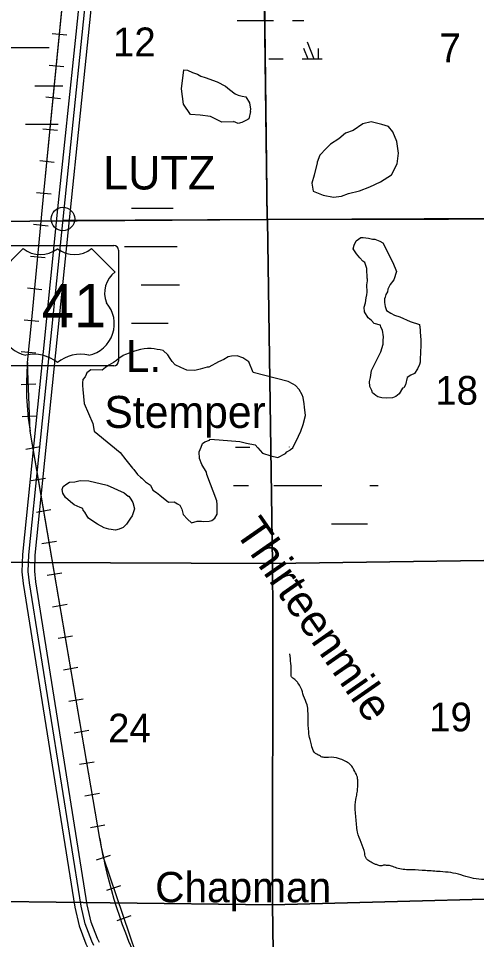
# Model space of a CAD drawing. Extents: x 380424 to 701066, y 1117407 to 1412949.
# Drawn here: x 506582 to 513753, y 1373482 to 1387886 of the extents above; entities that cross this region are included whole.
import ezdxf

# ---------------------------------------------------------------- set-up
doc = ezdxf.new("R2010")
doc.units = 0
for name, color, linetype in [('Communities and Subdivisions Names without Post Office', 7, 'Continuous'), ('Communities Names with Post Office', 7, 'Continuous'), ('County Routes Highway Center Lines', 7, 'Continuous'), ('Lakes and Ponds', 7, 'Continuous'), ('Lakes and Ponds Text', 7, 'Continuous'), ('Narrow River Creek and Branch and Slough', 7, 'Continuous'), ('Narrow River Creek and Branch and Slough Text', 7, 'Continuous'), ('Railroads', 7, 'Continuous'), ('Roadshilelds US Highways', 7, 'Continuous'), ('Section Lines', 7, 'Continuous'), ('Section Numbers', 7, 'Continuous'), ('Swamps', 7, 'Continuous'), ('Town Centers', 7, 'Continuous'), ('Township  and Range lines', 7, 'Continuous'), ('US Route Divided Highway Outline and Fill', 7, 'Continuous'), ('US Routes Highway Center Lines', 7, 'Continuous')]:
    doc.layers.add(name, color=color, linetype=linetype)

msp = doc.modelspace()

# ---------------------------------------------------------------- linework, layer by layer
at = {"layer": 'County Routes Highway Center Lines'}
msp.add_lwpolyline([(517457, 1384773), (507279, 1384726)], dxfattribs=at)
at = {"layer": 'Lakes and Ponds'}
for points in [[(509132, 1386783), (509172, 1387082), (509228, 1387077), (509306, 1387042), (509384, 1387016), (509436, 1386982), (509505, 1386964), (509695, 1386895), (509825, 1386826), (509886, 1386774), (509972, 1386705), (510023, 1386684), (510085, 1386672), (510144, 1386662), (510201, 1386565), (510217, 1386465), (510211, 1386436), (510212, 1386433), (510191, 1386317), (510175, 1386306), (510080, 1386259), (510022, 1386243), (509946, 1386273), (509946, 1386268), (509766, 1386263), (509588, 1386355), (509429, 1386375), (509276, 1386384), (509167, 1386548)], [(511821, 1386133), (511701, 1386091), (511596, 1386006), (511469, 1385922), (511399, 1385852), (511300, 1385746), (511258, 1385640), (511258, 1385626), (511209, 1385436), (511174, 1385310), (511195, 1385183), (511350, 1385120), (511511, 1385092), (511638, 1385106), (511750, 1385148), (511919, 1385190), (512081, 1385253), (512250, 1385331), (512419, 1385443), (512510, 1385612), (512531, 1385781), (512503, 1385964), (512440, 1386112), (512376, 1386196), (512271, 1386225), (512186, 1386246), (512102, 1386267), (511975, 1386239)], [(512437, 1381953), (512336, 1381947), (512268, 1381953), (512210, 1381968), (512178, 1381990), (512125, 1382032), (512115, 1382069), (512083, 1382132), (512078, 1382211), (512093, 1382269), (512109, 1382380), (512257, 1382671), (512292, 1382793), (512292, 1382849), (512297, 1382909), (512278, 1383013), (512252, 1383060), (512247, 1383088), (512151, 1383114), (512109, 1383162), (512056, 1383204), (511999, 1383297), (511995, 1383370), (512016, 1383440), (512023, 1383515), (512034, 1383562), (512042, 1383608), (512035, 1383722), (512046, 1383785), (512046, 1383822), (512041, 1383822), (512034, 1383974), (512004, 1384070), (511972, 1384091), (511926, 1384142), (511872, 1384204), (511819, 1384282), (511836, 1384340), (511867, 1384408), (511941, 1384458), (511980, 1384461), (512063, 1384449), (512126, 1384433), (512163, 1384433), (512238, 1384402), (512284, 1384379), (512442, 1384070), (512499, 1383931), (512458, 1383796), (512400, 1383728), (512366, 1383655), (512360, 1383611), (512334, 1383569), (512322, 1383530), (512310, 1383500), (512310, 1383442), (512320, 1383384), (512342, 1383320), (512410, 1383278), (512468, 1383246), (512553, 1383220), (512711, 1383146), (512857, 1383099), (512870, 1383009), (512870, 1382970), (512873, 1382934), (512878, 1382845), (512879, 1382728), (512874, 1382707), (512870, 1382513), (512861, 1382474), (512827, 1382405), (512780, 1382333), (512722, 1382306), (512669, 1382269), (512643, 1382159), (512616, 1382111), (512595, 1382106), (512542, 1382016), (512489, 1381974)], [(507970, 1380589), (508239, 1380468), (508302, 1380415), (508308, 1380415), (508339, 1380368), (508371, 1380315), (508397, 1380220), (508381, 1380172), (508360, 1380109), (508334, 1380072), (508276, 1379977), (508223, 1379924), (508160, 1379898), (508102, 1379882), (507996, 1379898), (507922, 1379919), (507822, 1379977), (507748, 1380024), (507679, 1380072), (507658, 1380104), (507621, 1380167), (507595, 1380199), (507589, 1380225), (507547, 1380236), (507457, 1380278), (507399, 1380325), (507320, 1380394), (507278, 1380463), (507267, 1380521), (507283, 1380568), (507341, 1380611), (507383, 1380637), (507463, 1380642), (507547, 1380663), (507684, 1380653)]]:
    msp.add_lwpolyline(points, close=True, dxfattribs=at)
for points in [[(508684, 1380510), (508742, 1380473), (508795, 1380431), (508931, 1380321), (509020, 1380327), (509073, 1380297), (509107, 1380273), (509140, 1380214), (509162, 1380131), (509228, 1380054), (509293, 1380000), (509381, 1380024), (509445, 1380024), (509482, 1380019), (509566, 1380024), (509609, 1380035), (509656, 1380072), (509693, 1380135), (509693, 1380193), (509693, 1380283), (509688, 1380341), (509529, 1380753), (509524, 1380790), (509455, 1380912), (509418, 1381007), (509413, 1381107), (509440, 1381181), (509461, 1381239), (509498, 1381265), (509572, 1381292), (509577, 1381308), (509725, 1381297), (510047, 1381271), (510153, 1381244), (510285, 1381218), (510331, 1381170), (510403, 1381087), (510532, 1381047), (510643, 1381021), (510760, 1381081), (510781, 1381107), (510839, 1381139), (510839, 1381144), (510876, 1381170), (510966, 1381355), (511003, 1381434), (511040, 1381535), (511077, 1381677), (511061, 1381809), (511056, 1381862), (511040, 1381957), (511024, 1382000), (510976, 1382084), (510918, 1382147), (510881, 1382169), (510802, 1382211), (510254, 1382352), (510190, 1382517), (510094, 1382580), (510005, 1382612), (509915, 1382607), (509867, 1382596), (509797, 1382551), (509712, 1382514), (509561, 1382433), (509535, 1382433), (509429, 1382401), (509345, 1382380), (509218, 1382385), (509123, 1382427), (509033, 1382470), (508991, 1382522), (508959, 1382570), (508922, 1382628), (508846, 1382691)], [(508216, 1382615), (508214, 1382612), (508159, 1382572), (508118, 1382536), (508070, 1382506), (507999, 1382465), (507945, 1382429), (507892, 1382385), (507713, 1382390), (507651, 1382343), (507642, 1382317), (507625, 1382281), (507589, 1382239), (507583, 1382186), (507583, 1382144), (507589, 1382085), (507613, 1381865), (507745, 1381553), (507767, 1381432), (508029, 1381218), (508177, 1381096), (508261, 1380984), (508367, 1380856), (508387, 1380831), (508444, 1380755), (508492, 1380713), (508515, 1380695), (508569, 1380642), (508647, 1380590), (508684, 1380510)]]:
    msp.add_lwpolyline(points, dxfattribs=at)
msp.add_spline([(508846, 1382691), (508661, 1382723), (508216, 1382615)], degree=3, dxfattribs=at)
at = {"layer": 'Narrow River Creek and Branch and Slough'}
msp.add_spline([(515847, 1374456), (515772, 1374523), (515620, 1374545), (515562, 1374524), (515509, 1374519), (515498, 1374508), (515472, 1374493), (515445, 1374471), (515424, 1374440), (515202, 1374176), (515113, 1374086), (515060, 1374044), (515018, 1374007), (514981, 1373991), (514933, 1373975), (514896, 1373986), (514880, 1374012), (514849, 1374044), (514801, 1374102), (514785, 1374155), (514748, 1374308), (514695, 1374382), (514653, 1374419), (514479, 1374466), (514389, 1374503), (514326, 1374503), (514241, 1374503), (514030, 1374445), (513829, 1374424), (513666, 1374445), (513507, 1374493), (513349, 1374529), (513185, 1374545), (512953, 1374561), (512736, 1374572), (512525, 1374593), (512440, 1374625), (512372, 1374640), (512361, 1374640), (512298, 1374646), (512271, 1374635), (512208, 1374646), (512161, 1374662), (512081, 1374704), (512029, 1374746), (512002, 1374831), (511891, 1375163), (511865, 1375390), (511854, 1375506), (511865, 1375675), (511881, 1375760), (511891, 1375844), (511897, 1375929), (511891, 1375998), (511881, 1376040), (511833, 1376135), (511801, 1376193), (511733, 1376251), (511706, 1376267), (511622, 1376304), (511559, 1376325), (511395, 1376330), (511337, 1376336), (511279, 1376367), (511231, 1376394), (511210, 1376415), (511168, 1376526), (511147, 1376610), (511126, 1376732), (511115, 1376938), (511099, 1377154), (511046, 1377291), (511004, 1377418), (510957, 1377497), (510930, 1377529), (510909, 1377550), (510856, 1377592), (510851, 1377614), (510851, 1377651), (510830, 1377952)], degree=3, dxfattribs=at)
at = {"layer": 'Railroads'}
for p, q in [((507112, 1387653), (507341, 1387631)), ((507062, 1387156), (507291, 1387133)), ((507013, 1386658), (507242, 1386636)), ((506964, 1386161), (507193, 1386138)), ((506915, 1385663), (507144, 1385640)), ((506865, 1385165), (507094, 1385143)), ((506818, 1384667), (507046, 1384645)), ((506770, 1384170), (506999, 1384148)), ((506722, 1383672), (506951, 1383650)), ((506674, 1383174), (506903, 1383152)), ((506626, 1382677), (506855, 1382655)), ((506623, 1382162), (506853, 1382171)), ((506641, 1381663), (506871, 1381671)), ((507854, 1375065), (506765, 1381434)), ((506696, 1381152), (506923, 1381190)), ((506781, 1380659), (507007, 1380697)), ((506865, 1380166), (507092, 1380205)), ((506949, 1379673), (507176, 1379712)), ((507034, 1379180), (507260, 1379219)), ((507118, 1378687), (507345, 1378726)), ((507202, 1378194), (507429, 1378233)), ((507286, 1377702), (507513, 1377740)), ((507371, 1377209), (507597, 1377248)), ((507455, 1376716), (507682, 1376755)), ((507539, 1376223), (507766, 1376262)), ((507624, 1375730), (507850, 1375769)), ((507708, 1375237), (507935, 1375276)), ((507805, 1374729), (508023, 1374803)), ((507967, 1374255), (508184, 1374330)), ((508128, 1373782), (508345, 1373856))]:
    msp.add_line(p, q, dxfattribs=at)
for points in [[(506725, 1382506), (506785, 1383122), (506980, 1385155), (507519, 1390594), (507769, 1393927)], [(507128, 1386647), (507519, 1390594), (507671, 1392622)], [(506894, 1380678), (506765, 1381434), (506725, 1382506), (506785, 1383122), (506980, 1385155), (507128, 1386647)], [(507914, 1374766), (507906, 1374791), (507854, 1375065), (506894, 1380678)], [(510312, 1369277), (508532, 1372950), (507914, 1374766)]]:
    msp.add_lwpolyline(points, dxfattribs=at)
for centre, radius, start, end in [((510765, 1382118), 4058, 174.5105, 189.7049), ((515648, 1376397), 7907, 189.705, 205.8514)]:
    msp.add_arc(centre, radius, start, end, dxfattribs=at)
at = {"layer": 'Roadshilelds US Highways'}
for p, q in [((506656, 1384287), (506286, 1383921)), ((506311, 1384337), (508073, 1384337)), ((506656, 1384287), (506656, 1384287)), ((507192, 1384286), (507192, 1384286)), ((508098, 1383921), (507728, 1384287)), ((508148, 1384262), (508148, 1382529)), ((508073, 1382454), (506311, 1382454))]:
    msp.add_line(p, q, dxfattribs=at)
for centre, radius, start, end in [((506925, 1384623), 430, 231.2915, 308.3626), ((507459, 1384623), 430, 231.6374, 308.7085), ((508073, 1384262), 75, 0, 90), ((508339, 1383591), 409, 126.1801, 201.6944), ((506802, 1383110), 501, 138.7831, 258.2378), ((507582, 1383110), 501, 281.7622, 41.2169), ((506833, 1382077), 558, 49.9101, 103.7765), ((507552, 1382077), 558, 76.2235, 130.0899), ((508073, 1382529), 75, 270, 0)]:
    msp.add_arc(centre, radius, start, end, dxfattribs=at)
at = {"layer": 'Section Lines'}
for points in [[(510408, 1390118), (510477, 1384742), (505271, 1384704), (505259, 1384705), (505227, 1390348), (505231, 1390347)], [(516166, 1390051), (516147, 1384751), (510484, 1384742), (510477, 1384742), (510408, 1390118), (516156, 1390051)], [(510477, 1384742), (510479, 1384736), (510560, 1379365), (510548, 1379365), (505494, 1379386), (505479, 1379386), (505259, 1384705), (505271, 1384704)], [(516147, 1384751), (516074, 1379448), (516074, 1379440), (510560, 1379365), (510479, 1384736), (510477, 1384742), (510484, 1384742)], [(510560, 1379365), (510562, 1378527), (510558, 1374169), (510557, 1374026), (505474, 1374090), (505513, 1378548), (505479, 1379386), (505494, 1379386), (510548, 1379365)], [(516074, 1379440), (516056, 1378507), (516030, 1374171), (510557, 1374026), (510558, 1374169), (510562, 1378527), (510560, 1379365)], [(516030, 1374171), (516030, 1374159), (515992, 1368894), (510634, 1368757), (510631, 1368928), (510557, 1374026)], [(510557, 1374026), (510631, 1368928), (505410, 1369003), (505474, 1374080), (505474, 1374090)]]:
    msp.add_lwpolyline(points, close=True, dxfattribs=at)
at = {"layer": 'Swamps'}
for p, q in [((511043, 1387422), (511114, 1387256)), ((511103, 1387518), (511206, 1387256)), ((506841, 1386831), (507276, 1386831)), ((506691, 1386231), (507203, 1386231)), ((508352, 1384921), (508952, 1384921)), ((508502, 1383721), (508952, 1383721)), ((509982, 1381181), (510206, 1381181)), ((510582, 1380581), (511332, 1380581))]:
    msp.add_line(p, q, dxfattribs=at)
for points in [[(510004, 1387855), (510574, 1387855)], [(510874, 1387855), (511047, 1387855)], [(506227, 1387431), (507062, 1387431)], [(511272, 1387415), (511272, 1387256)], [(510502, 1387256), (510724, 1387256)], [(511024, 1387256), (511337, 1387256)], [(508952, 1384921), (509005, 1384921)], [(508244, 1384321), (508952, 1384321)], [(508952, 1384321), (509069, 1384321)], [(508952, 1383721), (509102, 1383721)], [(508352, 1383121), (508926, 1383121)], [(510819, 1381187), (510822, 1381181)], [(509948, 1380581), (510182, 1380581)], [(512082, 1380581), (512213, 1380581)], [(511482, 1379981), (512047, 1379981)]]:
    msp.add_lwpolyline(points, dxfattribs=at)
at = {"layer": 'Town Centers'}
msp.add_circle((507279, 1384750), 184, dxfattribs=at)
at = {"layer": 'Township  and Range lines'}
for p, q in [((510408, 1390118), (510477, 1384742)), ((510477, 1384742), (510484, 1384742)), ((510484, 1384742), (510477, 1384742)), ((510477, 1384742), (510479, 1384736)), ((510479, 1384736), (510560, 1379365)), ((510560, 1379365), (510562, 1378527)), ((510562, 1378527), (510558, 1374169)), ((510558, 1374169), (510557, 1374026)), ((510557, 1374026), (510631, 1368928))]:
    msp.add_line(p, q, dxfattribs=at)
at = {"layer": 'US Route Divided Highway Outline and Fill'}
for points in [[(508103, 1393692), (507481, 1387641), (507196, 1384907), (506970, 1382679), (506644, 1379503), (506637, 1379235), (506656, 1379049), (507463, 1373988), (507531, 1373697), (507638, 1373417), (507675, 1373341)], [(507850, 1373438), (507822, 1373497), (507722, 1373756), (507660, 1374026), (506855, 1379076), (506837, 1379243), (506843, 1379491), (507169, 1382659), (507395, 1384886), (507680, 1387621), (508302, 1393674)]]:
    msp.add_lwpolyline(points, dxfattribs=at)
at = {"layer": 'US Routes Highway Center Lines'}
msp.add_lwpolyline([(507763, 1373390), (507730, 1373457), (507627, 1373726), (507562, 1374007), (506755, 1379063), (506737, 1379239), (506743, 1379497), (507070, 1382669), (507296, 1384897), (507580, 1387631), (508203, 1393683), (508213, 1393814), (508213, 1394153), (508172, 1394490), (508092, 1394819), (507974, 1395137), (507827, 1395423), (506688, 1398221)], dxfattribs=at)

# ---------------------------------------------------------------- texts
at = {"layer": 'Communities and Subdivisions Names without Post Office'}
msp.add_text('Chapman', height=475, rotation=0, dxfattribs=at).set_placement((508723, 1374065))
at = {"layer": 'Communities Names with Post Office'}
msp.add_text('LUTZ', height=525, rotation=359.9998, dxfattribs=at).set_placement((507908, 1385212))
at = {"layer": 'Lakes and Ponds Text'}
for s, p in [('L.', (508262, 1382357)), ('Stemper', (507927, 1381483))]:
    msp.add_text(s, height=500, rotation=359.9999, dxfattribs=at).set_placement(p)
at = {"layer": 'Narrow River Creek and Branch and Slough Text'}
msp.add_text('Thirteenmile', height=500, rotation=304.8951, dxfattribs=at).set_placement((509959, 1379860))
at = {"layer": 'Roadshilelds US Highways'}
msp.add_text('41', height=680, dxfattribs=at).set_placement((506945, 1383055))
at = {"layer": 'Section Numbers'}
for s, p in [('12', (508062, 1387294)), ('7', (513172, 1387201)), ('18', (513106, 1381845)), ('19', (513011, 1376738)), ('24', (507986, 1376564))]:
    msp.add_text(s, height=450, dxfattribs=at).set_placement(p)

doc.saveas('drawing.dxf')
